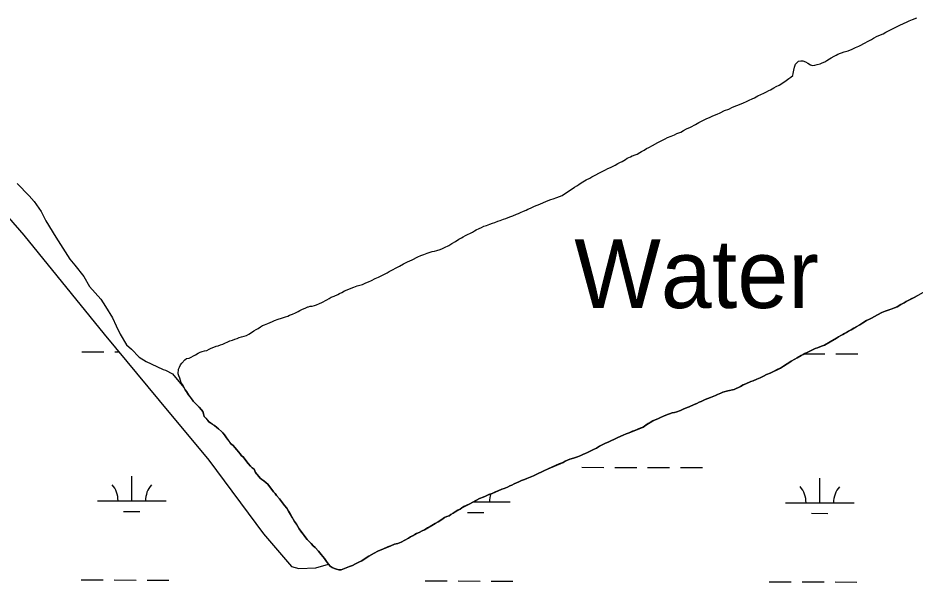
# Model space of a CAD drawing. Extents: x 3161665 to 3199565, y 885729 to 911164.
# Drawn here: x 3189467 to 3190776, y 904011 to 904833 of the extents above; entities that cross this region are included whole.
import ezdxf

# ---------------------------------------------------------------- set-up
doc = ezdxf.new("R2010")
doc.units = 0
for name, color, linetype in [('V-RIVR-IDEN', 7, 'Continuous'), ('V-SITE-VEGE', 7, 'Continuous'), ('V-TOPO-SHOR', 7, 'Continuous'), ('V-WETL-SWMP', 7, 'Continuous')]:
    doc.layers.add(name, color=color, linetype=linetype)

msp = doc.modelspace()

# ---------------------------------------------------------------- linework, layer by layer
at = {"layer": 'V-SITE-VEGE'}
for points in [[(3189465.9, 904591.6), (3189483.4, 904573.9), (3189490.6, 904565.6), (3189500.8, 904551), (3189507.9, 904537.5), (3189522.2, 904513.5), (3189542.7, 904481.3), (3189549.9, 904472.9), (3189563.2, 904456.3), (3189571.4, 904441.7), (3189587.8, 904422.9), (3189594.9, 904412.5), (3189605.2, 904395.9), (3189610.2, 904384.4), (3189616.3, 904372), (3189625.5, 904356.4), (3189632.7, 904350.1), (3189644, 904338.6), (3189654.3, 904332.3), (3189669.8, 904325), (3189679.1, 904320.7), (3189682.2, 904319.7), (3189692.5, 904314.4), (3189709.2, 904294.5)], [(3190712.4, 904395.6), (3190721.2, 904400.3), (3190727.5, 904403.6), (3190732.1, 904405.6), (3190736.9, 904407.1), (3190745.7, 904410.3), (3190749.6, 904412), (3190755.4, 904415.3), (3190759.9, 904417.6), (3190763, 904419.7), (3190766.6, 904421.8), (3190774.8, 904425.6), (3190790.9, 904434.8)], [(3190105.1, 904113.2), (3190112.1, 904117), (3190114.8, 904119.1), (3190126.3, 904124.7), (3190130.9, 904127.1), (3190140.6, 904132.4), (3190149.3, 904135.9), (3190154.2, 904138.2), (3190158.7, 904140), (3190173, 904145.9), (3190176.3, 904147), (3190181.1, 904149.1), (3190184.5, 904150.9), (3190187.5, 904152), (3190190.8, 904153.8), (3190194.5, 904155.3), (3190201.8, 904158.5), (3190206, 904160), (3190209.6, 904161.7), (3190214.2, 904163.5), (3190219, 904165.5), (3190223, 904167.6), (3190234.2, 904172.6), (3190240.5, 904175.8), (3190262.3, 904185.2), (3190265.4, 904187), (3190272.3, 904189.6), (3190283.5, 904193.4), (3190288.1, 904195.2), (3190306.6, 904203.7), (3190311.1, 904206.1), (3190315.7, 904208.7), (3190319.3, 904210.5), (3190323.2, 904212.6), (3190329, 904215.2), (3190333.2, 904217), (3190336.6, 904218.7), (3190342.3, 904221.4), (3190350.2, 904224.6), (3190354.2, 904226.7), (3190359, 904228.4), (3190379, 904236.6), (3190383.2, 904239.6), (3190389.3, 904243.5), (3190396.6, 904247.3), (3190400.8, 904248.8), (3190404.5, 904250.5), (3190408.7, 904252.3), (3190412.3, 904254), (3190421.7, 904257.6), (3190428.4, 904258.7), (3190433.5, 904260.7), (3190437.8, 904262.5), (3190443.5, 904265.1), (3190446.5, 904266.3), (3190453.8, 904269.5), (3190457.4, 904271), (3190460.8, 904272.8), (3190463.8, 904274), (3190469.9, 904276.6), (3190477.4, 904279.5), (3190484.7, 904282.8), (3190487.7, 904283.9), (3190492.6, 904286), (3190495.6, 904287.5), (3190502.9, 904289.5), (3190511.9, 904291.5), (3190514.7, 904293), (3190518.3, 904294.4), (3190525.3, 904298), (3190536.5, 904303), (3190545.3, 904306.5), (3190555, 904310.9), (3190559.2, 904313.2), (3190564.4, 904315.3), (3190579.5, 904322.7), (3190584.1, 904325.3), (3190595.3, 904332.7), (3190600.5, 904335.7), (3190603.8, 904337.5), (3190609.9, 904341), (3190615.3, 904344), (3190619.6, 904346), (3190622.3, 904347.5), (3190630.2, 904351), (3190633.8, 904352.2), (3190639.6, 904354.5), (3190643.8, 904356), (3190664.1, 904368.1), (3190667.5, 904369.9), (3190670.5, 904371.4), (3190672.9, 904373.1), (3190676, 904374.6), (3190679, 904376.4), (3190682.9, 904378.4), (3190689.9, 904382.9), (3190695.4, 904385.8), (3190699.9, 904388.5), (3190705.1, 904391.8), (3190709.3, 904394.1), (3190712.4, 904395.6)], [(3189709.2, 904294.5), (3189711.1, 904290.7), (3189713.1, 904288.3), (3189716.1, 904283.7), (3189722.9, 904274.6), (3189725.3, 904271.9), (3189728.6, 904268.5), (3189731.3, 904265.5), (3189735.1, 904261.8), (3189736.9, 904259.1), (3189738.9, 904251.8), (3189741.3, 904249.4), (3189745.5, 904244.5), (3189748.2, 904243), (3189753.9, 904238.7), (3189759.8, 904234.1), (3189764, 904230.4), (3189766.1, 904228), (3189768.2, 904225.3), (3189770.6, 904222.5), (3189777.4, 904212.8), (3189781.3, 904209.7), (3189783.3, 904206.7), (3189786.6, 904203.4), (3189788.7, 904200.3), (3189791.1, 904197.6), (3189793.1, 904194.8), (3189795.5, 904193), (3189800.9, 904185.7), (3189803, 904183.3), (3189806.5, 904179.6), (3189808.6, 904177.2), (3189811.6, 904175.3), (3189813.7, 904170.5), (3189815.7, 904167.8), (3189818.7, 904164.7), (3189820.5, 904162.3), (3189822.9, 904160.1), (3189825.6, 904158.3), (3189829.2, 904155.5), (3189831.6, 904153.4), (3189839.9, 904142.2), (3189842.2, 904139.7), (3189844.3, 904137), (3189848.5, 904131.8), (3189856.2, 904122.4), (3189859.2, 904118.4), (3189861.8, 904113.9), (3189864.8, 904109.3), (3189870.7, 904099), (3189873.4, 904095.1), (3189875.2, 904091.7), (3189877.5, 904088.1), (3189885.5, 904077.1), (3189889.1, 904072.9), (3189892.1, 904069.8), (3189894.8, 904066.8), (3189897.7, 904063.7), (3189900.7, 904061), (3189905.5, 904055.8), (3189909.3, 904050.6), (3189914.4, 904044.8), (3189917.1, 904040.6), (3189920, 904036.6), (3189922.7, 904033.9), (3189925.4, 904032.1), (3189928.7, 904030.5), (3189932, 904029.3), (3189935, 904028.6), (3189938.6, 904028.6), (3189943.5, 904030.3), (3189951, 904033.3), (3189955, 904035), (3189959.5, 904037.4), (3189965.3, 904040), (3189968.6, 904041.8), (3189975, 904046), (3189979.2, 904048.3), (3189986.8, 904052.8), (3189992.3, 904055.7), (3190000.5, 904059.2), (3190011.1, 904063.6), (3190016.5, 904065.7), (3190021.4, 904066.8), (3190026.2, 904068.9), (3190031.7, 904071.8), (3190037.1, 904074.5), (3190039.9, 904076.6), (3190042.9, 904078), (3190048.7, 904081.3), (3190056.8, 904085.4), (3190060.2, 904086.9), (3190075.6, 904096), (3190080.2, 904098.4), (3190085.4, 904101.7), (3190089.6, 904104.6), (3190092.9, 904106.1), (3190096, 904107.3), (3190098.4, 904109), (3190102, 904111.1), (3190105.1, 904113.2)]]:
    msp.add_lwpolyline(points, dxfattribs=at)
at = {"layer": 'V-TOPO-SHOR'}
for points in [[(3190689.2, 904789.8), (3190694, 904792.2), (3190696.7, 904793.6), (3190701.3, 904796), (3190708.3, 904799.5), (3190712.2, 904801.6), (3190715.2, 904803.7), (3190720.7, 904806.3), (3190729.2, 904809.8), (3190733.1, 904812.2), (3190740.1, 904815.7), (3190745.9, 904818.7), (3190753.7, 904822.8), (3190759.2, 904824.9), (3190764.3, 904827.5), (3190767.1, 904829), (3190772.2, 904830.8), (3190778.3, 904833.1)], [(3190269.9, 904580), (3190279.3, 904586.5), (3190282.3, 904588.3), (3190285.4, 904590.4), (3190289, 904592.7), (3190296.3, 904597.2), (3190301.5, 904599.5), (3190304.5, 904601.3), (3190310.3, 904604.3), (3190314.5, 904606.6), (3190319.4, 904609), (3190324.2, 904611.6), (3190327.8, 904613.7), (3190331.8, 904615.2), (3190334.5, 904616.6), (3190338.5, 904618.7), (3190342.4, 904620.8), (3190345.1, 904622.2), (3190348.5, 904624), (3190353.6, 904626.7), (3190356, 904628.5), (3190360.6, 904630.8), (3190363, 904632), (3190363.9, 904632.3), (3190367.6, 904633.4), (3190370.6, 904634.6), (3190374.5, 904636.7), (3190377, 904638.5), (3190380.9, 904640.5), (3190384.2, 904642.6), (3190387.3, 904644.1), (3190392.7, 904647.3), (3190400.6, 904651.5), (3190405.5, 904653.8), (3190411.2, 904657.1), (3190414.9, 904658.8), (3190420.3, 904660.6), (3190424.9, 904662.6), (3190428.5, 904664.4), (3190434, 904666.7), (3190438.2, 904668.8), (3190442.7, 904671.2), (3190448.2, 904674.1), (3190455.5, 904678), (3190460.6, 904680.6), (3190466.4, 904683.6), (3190471.2, 904685.9), (3190477, 904688.6), (3190480.9, 904690.3), (3190487, 904693), (3190491.8, 904695), (3190497.9, 904698), (3190504, 904700.3), (3190509.7, 904702.9), (3190516.1, 904705.6), (3190519.7, 904707.1), (3190525.5, 904709.4), (3190530, 904711.5), (3190533.7, 904713.2), (3190538.5, 904715), (3190541.5, 904716.7), (3190546.7, 904719.4), (3190555.2, 904723.2), (3190559.1, 904725.6), (3190562.4, 904727.1), (3190565.2, 904728.5), (3190570, 904731.2), (3190573.4, 904733), (3190577.6, 904735.3), (3190582.8, 904738.6), (3190587.9, 904742.1), (3190591.6, 904744.8), (3190594.6, 904746.9), (3190597.4, 904749), (3190598, 904752), (3190599, 904757.1), (3190599.9, 904761.3), (3190601.5, 904765.5), (3190603.3, 904767.9), (3190605.7, 904770.3), (3190609.1, 904770.5), (3190612.4, 904770.5), (3190616, 904768.9), (3190619.3, 904767.1), (3190623.5, 904764.9), (3190626.5, 904764), (3190629.8, 904764.3), (3190633.1, 904765.1), (3190637.3, 904766.3), (3190640.4, 904767.5), (3190644.3, 904769.2), (3190647.3, 904771), (3190651, 904773.4), (3190653.7, 904775.1), (3190657.7, 904777.2), (3190660.7, 904778.7), (3190663.4, 904780.2), (3190672.5, 904783.7), (3190678.3, 904785.4), (3190684.3, 904787.8), (3190689.2, 904789.8)], [(3189846.7, 904393.8), (3189851.5, 904395.2), (3189857.6, 904397.3), (3189860.6, 904398.1), (3189863.3, 904399.6), (3189867.6, 904401.1), (3189872.1, 904403.1), (3189875.7, 904404.9), (3189878.5, 904406.4), (3189882.4, 904408.7), (3189886, 904409.9), (3189890, 904411.7), (3189891.2, 904411.9), (3189893.3, 904412.8), (3189896.3, 904413.1), (3189899.6, 904414), (3189902.7, 904414.8), (3189906.9, 904416.9), (3189910.5, 904418), (3189917.8, 904421.9), (3189921.2, 904424), (3189923.9, 904426), (3189928.4, 904427.5), (3189933.6, 904429.8), (3189936.3, 904431.6), (3189939.4, 904432.8), (3189943.6, 904435.2), (3189947.2, 904436.6), (3189953, 904439), (3189956.9, 904440.7), (3189962.1, 904442.5), (3189969.6, 904444.5), (3189974.8, 904446.8), (3189978.7, 904448.6), (3189983, 904450.1), (3189988.4, 904453), (3189993, 904455.4), (3190001.1, 904459.2), (3190005.7, 904461.6), (3190008.7, 904463.3), (3190014.5, 904466.3), (3190017.8, 904468.1), (3190020.9, 904469.8), (3190023.6, 904471.3), (3190029.7, 904474.6), (3190035.4, 904477.5), (3190038.7, 904479), (3190042.4, 904480.4), (3190050.6, 904484.9), (3190055.1, 904486.6), (3190059.4, 904488.4), (3190063.9, 904490.1), (3190071.5, 904492.5), (3190074.8, 904493.3), (3190078.1, 904494.2), (3190082.9, 904495.6), (3190086.6, 904496.8), (3190089.3, 904498.3), (3190095.7, 904501.2), (3190100.2, 904504.2), (3190105.4, 904507.4), (3190110.2, 904510.4), (3190114.2, 904512.5), (3190116.6, 904514.2), (3190119.9, 904515.7), (3190123, 904517.5), (3190127.5, 904519.5), (3190130.3, 904521), (3190133, 904522.5), (3190135.4, 904524.3), (3190140, 904526), (3190143.3, 904527.5), (3190146.9, 904529.6), (3190150.6, 904530.4), (3190155.7, 904532.5), (3190159.6, 904533.9), (3190163, 904535.1), (3190167.2, 904536.6), (3190170.8, 904537.7), (3190175.7, 904539.5), (3190178.7, 904540.7), (3190184.8, 904543), (3190189, 904544.8), (3190194.2, 904546.8), (3190197.5, 904548), (3190200.5, 904549.5), (3190204.5, 904551.2), (3190208.4, 904553), (3190211.1, 904554.5), (3190214.8, 904555.9), (3190220.5, 904558.6), (3190224.4, 904560), (3190228.7, 904561.8), (3190233.8, 904563.8), (3190240.8, 904567.1), (3190244.7, 904568.2), (3190248.1, 904569.4), (3190253.2, 904571.5), (3190261.1, 904574.4), (3190264.7, 904576.8), (3190269.9, 904580)], [(3190779.1, 904428), (3190774.8, 904425.6), (3190770.3, 904423.6), (3190766.6, 904421.8), (3190763, 904419.7), (3190759.9, 904417.6), (3190755.4, 904415.3), (3190749.6, 904412), (3190745.7, 904410.3), (3190740.9, 904408.5), (3190736.9, 904407.1), (3190732.1, 904405.6), (3190727.5, 904403.6), (3190721.2, 904400.3), (3190712.4, 904395.6), (3190709.3, 904394.1), (3190705.1, 904391.8), (3190699.9, 904388.5), (3190695.4, 904385.8), (3190689.9, 904382.9), (3190686.6, 904380.8), (3190682.9, 904378.4), (3190679, 904376.4), (3190676, 904374.6), (3190672.9, 904373.1), (3190670.5, 904371.4), (3190667.5, 904369.9), (3190664.1, 904368.1), (3190661.1, 904366.3), (3190652.3, 904361), (3190643.8, 904356), (3190639.6, 904354.5), (3190633.8, 904352.2), (3190630.2, 904351), (3190622.3, 904347.5), (3190619.6, 904346), (3190615.3, 904344), (3190612.6, 904342.5), (3190609.9, 904341), (3190603.8, 904337.5), (3190600.5, 904335.7), (3190595.3, 904332.7), (3190591.7, 904330.4), (3190587.1, 904327.4), (3190584.1, 904325.3), (3190579.5, 904322.7), (3190575.9, 904320.9), (3190568.6, 904317.4), (3190564.4, 904315.3), (3190559.2, 904313.2), (3190555, 904310.9), (3190549.8, 904308.5), (3190545.3, 904306.5), (3190539.5, 904304.1), (3190536.5, 904303), (3190529.2, 904299.7), (3190525.3, 904298), (3190521.3, 904295.9), (3190518.3, 904294.4), (3190514.7, 904293), (3190511.9, 904291.5)], [(3189831.6, 904153.4), (3189829.2, 904155.5), (3189825.6, 904158.3), (3189822.9, 904160.1), (3189820.5, 904162.3), (3189818.7, 904164.7), (3189816.6, 904166.8), (3189815.7, 904167.8), (3189813.7, 904170.5), (3189811.6, 904175.3), (3189808.6, 904177.2), (3189806.5, 904179.6), (3189803, 904183.3), (3189800.9, 904185.7), (3189797.9, 904189.7), (3189795.5, 904193), (3189793.1, 904194.8), (3189791.1, 904197.6), (3189788.7, 904200.3), (3189786.6, 904203.4), (3189783.3, 904206.7), (3189781.3, 904209.7), (3189777.4, 904212.8), (3189775, 904216.1), (3189772.9, 904219.2), (3189770.6, 904222.5), (3189768.2, 904225.3), (3189766.1, 904228), (3189764, 904230.4), (3189759.8, 904234.1), (3189757.4, 904235.9), (3189753.9, 904238.7), (3189750.6, 904241.1), (3189748.2, 904243), (3189745.5, 904244.5), (3189743.4, 904247), (3189741.3, 904249.4), (3189738.9, 904251.8), (3189737.8, 904256.1), (3189736.9, 904259.1), (3189735.1, 904261.8), (3189731.3, 904265.5), (3189728.6, 904268.5), (3189725.3, 904271.9), (3189722.9, 904274.6), (3189721.1, 904277), (3189718.8, 904280.1), (3189716.1, 904283.7), (3189713.1, 904288.3), (3189711.1, 904290.7), (3189709.6, 904293.8), (3189707.5, 904298), (3189705.4, 904301.3), (3189704, 904304.4), (3189703.1, 904308), (3189701.9, 904311.3), (3189700.8, 904314.4), (3189701.2, 904321), (3189702.7, 904324), (3189704.2, 904327.3), (3189706.1, 904329.7), (3189710.7, 904334.7), (3189713.1, 904336.5), (3189717, 904337.1), (3189719.7, 904338.6), (3189723.1, 904340.6), (3189726.1, 904342.1), (3189730.1, 904344.2), (3189732.8, 904345.6), (3189735.8, 904346.8), (3189739.4, 904348), (3189742.5, 904348.2), (3189746.1, 904350), (3189749.1, 904351.5), (3189753.1, 904353.2), (3189756.1, 904354.7), (3189759.4, 904355.3), (3189762.7, 904356.4), (3189765.8, 904357.6), (3189768.8, 904358.8), (3189773.3, 904360.8), (3189776.4, 904362.3), (3189780.3, 904363.5), (3189783.3, 904364.6), (3189787, 904365.8), (3189790, 904367.3), (3189793.3, 904368.2), (3189797.3, 904369.3), (3189800.3, 904369.9), (3189803.9, 904371.9), (3189807.9, 904374.6), (3189811.2, 904377), (3189814.5, 904378.8), (3189817.6, 904380.5), (3189820.9, 904382.6), (3189824, 904384.7), (3189827, 904385.9), (3189831.8, 904387.6), (3189838.5, 904390.5), (3189841.2, 904392), (3189846.7, 904393.8)], [(3190511.9, 904291.5), (3190502.9, 904289.5), (3190495.6, 904287.5), (3190492.6, 904286), (3190487.7, 904283.9), (3190484.7, 904282.8), (3190477.4, 904279.5), (3190473.5, 904278.1), (3190469.9, 904276.6), (3190463.8, 904274), (3190460.8, 904272.8), (3190457.4, 904271), (3190453.8, 904269.5), (3190446.5, 904266.3), (3190443.5, 904265.1), (3190437.8, 904262.5), (3190433.5, 904260.7), (3190428.4, 904258.7), (3190425, 904258.1), (3190421.7, 904257.6), (3190412.3, 904254), (3190408.7, 904252.3), (3190404.5, 904250.5), (3190400.8, 904248.8), (3190396.6, 904247.3), (3190393.3, 904245.5), (3190389.3, 904243.5), (3190386.6, 904241.7), (3190383.2, 904239.6), (3190379, 904236.6), (3190374.7, 904234.9), (3190371.7, 904233.7), (3190366.9, 904231.7), (3190363.8, 904230.5), (3190359, 904228.4), (3190354.2, 904226.7), (3190350.2, 904224.6), (3190342.3, 904221.4), (3190336.6, 904218.7), (3190333.2, 904217), (3190329, 904215.2), (3190323.2, 904212.6), (3190319.3, 904210.5), (3190315.7, 904208.7), (3190311.1, 904206.1), (3190306.6, 904203.7), (3190300.8, 904201.1), (3190296.9, 904199.3), (3190292, 904197), (3190288.1, 904195.2), (3190283.5, 904193.4), (3190277.5, 904191.4), (3190272.3, 904189.6), (3190265.4, 904187), (3190262.3, 904185.2), (3190256.9, 904182.9), (3190246, 904178.2), (3190240.5, 904175.8), (3190234.2, 904172.6), (3190223, 904167.6), (3190219, 904165.5), (3190214.2, 904163.5), (3190209.6, 904161.7), (3190206, 904160), (3190201.8, 904158.5), (3190197.8, 904156.7), (3190194.5, 904155.3), (3190190.8, 904153.8), (3190187.5, 904152), (3190184.5, 904150.9), (3190181.1, 904149.1), (3190176.3, 904147), (3190173, 904145.9), (3190168.7, 904144.1), (3190163, 904141.8), (3190158.7, 904140), (3190154.2, 904138.2), (3190149.3, 904135.9), (3190145.7, 904134.4), (3190140.6, 904132.4), (3190135.1, 904129.4), (3190130.9, 904127.1), (3190126.3, 904124.7), (3190120.9, 904122.1), (3190117.8, 904120.6), (3190114.8, 904119.1), (3190112.1, 904117), (3190108.7, 904115.3), (3190105.1, 904113.2), (3190102, 904111.1), (3190098.4, 904109), (3190096, 904107.3), (3190092.9, 904106.1), (3190089.6, 904104.6), (3190085.4, 904101.7), (3190080.2, 904098.4), (3190075.6, 904096), (3190068.7, 904091.9), (3190064.7, 904089.5), (3190060.2, 904086.9), (3190056.8, 904085.4)], [(3190056.8, 904085.4), (3190052.3, 904083.1), (3190048.7, 904081.3), (3190045.9, 904079.8), (3190042.9, 904078), (3190039.9, 904076.6), (3190037.1, 904074.5), (3190031.7, 904071.8), (3190026.2, 904068.9), (3190021.4, 904066.8), (3190016.5, 904065.7), (3190011.1, 904063.6), (3190006.8, 904061.9), (3190000.5, 904059.2), (3189995.6, 904057.2), (3189992.3, 904055.7), (3189986.8, 904052.8), (3189979.2, 904048.3), (3189975, 904046), (3189968.6, 904041.8), (3189965.3, 904040), (3189959.5, 904037.4), (3189955, 904035), (3189951, 904033.3), (3189943.5, 904030.3), (3189938.6, 904028.6), (3189935, 904028.6), (3189932, 904029.3), (3189928.7, 904030.5), (3189925.4, 904032.1), (3189922.7, 904033.9), (3189920, 904036.6), (3189917.1, 904040.6), (3189914.4, 904044.8), (3189911.7, 904047.9), (3189909.3, 904050.6), (3189905.5, 904055.8), (3189900.7, 904061), (3189897.7, 904063.7), (3189894.8, 904066.8), (3189892.1, 904069.8), (3189889.1, 904072.9), (3189885.5, 904077.1), (3189883.5, 904079.9), (3189880.8, 904083.5), (3189877.5, 904088.1), (3189875.2, 904091.7), (3189873.4, 904095.1), (3189870.7, 904099), (3189867.8, 904104.2), (3189864.8, 904109.3), (3189861.8, 904113.9), (3189859.2, 904118.4), (3189856.2, 904122.4), (3189853.5, 904125.7), (3189848.5, 904131.8), (3189844.3, 904137), (3189842.2, 904139.7), (3189839.9, 904142.2), (3189831.6, 904153.4)]]:
    msp.add_lwpolyline(points, dxfattribs=at)
at = {"layer": 'V-WETL-SWMP'}
for p, q in [((3189560.4, 904346.5), (3189592.4, 904346.4)), ((3189608.4, 904346.3), (3189614.5, 904346.3)), ((3190614.6, 904343.6), (3190644.2, 904343.5)), ((3190660.2, 904343.4), (3190692.2, 904343.4)), ((3190289.8, 904178), (3190321.8, 904177.9)), ((3190337.8, 904177.8), (3190369.8, 904177.7)), ((3190385.8, 904177.7), (3190417.8, 904177.6)), ((3190433.8, 904177.6), (3190465.8, 904177.5)), ((3189633.2, 904129), (3189633.3, 904165)), ((3190637, 904126.3), (3190637.1, 904162.3)), ((3189583.2, 904129.2), (3189683.2, 904128.9)), ((3190131.9, 904127.7), (3190185.1, 904127.5)), ((3190135.1, 904127.6), (3190135.1, 904129.4)), ((3190587, 904126.4), (3190687, 904126.1)), ((3189621.1, 904113.6), (3189645.1, 904113.6)), ((3190123, 904112.2), (3190147, 904112.2)), ((3190624.9, 904110.9), (3190648.9, 904110.8)), ((3189559.4, 904013.8), (3189591.4, 904013.7)), ((3189607.4, 904013.7), (3189639.4, 904013.6)), ((3189655.4, 904013.5), (3189687.4, 904013.5)), ((3190061.3, 904012.4), (3190093.3, 904012.3)), ((3190109.3, 904012.3), (3190141.3, 904012.2)), ((3190157.3, 904012.2), (3190189.3, 904012.1)), ((3190563.2, 904011), (3190595.2, 904010.9)), ((3190611.2, 904010.9), (3190643.2, 904010.8)), ((3190659.2, 904010.8), (3190691.2, 904010.7))]:
    msp.add_line(p, q, dxfattribs=at)
for points in [[(3189369.6, 904637.9), (3189475.7, 904516.2), (3189593.1, 904372.2), (3189672.9, 904275.6), (3189745.5, 904188.2), (3189825.5, 904080.8), (3189866.2, 904033.3), (3189877.1, 904030.3), (3189901.6, 904031.6), (3189920, 904036.6), (3189922.7, 904033.9), (3189925.4, 904032.1), (3189928.7, 904030.5), (3189932, 904029.3), (3189935, 904028.6), (3189938.6, 904028.6), (3189943.5, 904030.3), (3189951, 904033.3), (3189955, 904035), (3189959.5, 904037.4), (3189965.3, 904040), (3189968.6, 904041.8), (3189975, 904046), (3189979.2, 904048.3), (3189986.8, 904052.8), (3189992.3, 904055.7), (3189995.6, 904057.2), (3190000.5, 904059.2), (3190006.8, 904061.9), (3190011.1, 904063.6), (3190016.5, 904065.7), (3190021.4, 904066.8), (3190026.2, 904068.9), (3190031.7, 904071.8), (3190037.1, 904074.5), (3190039.9, 904076.6), (3190042.9, 904078), (3190045.9, 904079.8), (3190048.7, 904081.3), (3190052.3, 904083.1), (3190056.8, 904085.4), (3190060.2, 904086.9), (3190064.7, 904089.5), (3190068.7, 904091.9), (3190075.6, 904096), (3190080.2, 904098.4), (3190085.4, 904101.7), (3190089.6, 904104.6), (3190092.9, 904106.1), (3190096, 904107.3), (3190098.4, 904109), (3190102, 904111.1), (3190105.1, 904113.2), (3190108.7, 904115.3), (3190112.1, 904117), (3190114.8, 904119.1), (3190117.8, 904120.6), (3190120.9, 904122.1), (3190126.3, 904124.7), (3190130.9, 904127.1), (3190135.1, 904129.4), (3190140.6, 904132.4), (3190145.7, 904134.4), (3190149.3, 904135.9), (3190154.2, 904138.2), (3190158.7, 904140), (3190163, 904141.8), (3190168.7, 904144.1), (3190173, 904145.9), (3190176.3, 904147), (3190181.1, 904149.1), (3190184.5, 904150.9)], [(3190652.3, 904361), (3190661.1, 904366.3), (3190664.1, 904368.1), (3190667.5, 904369.9), (3190670.5, 904371.4), (3190672.9, 904373.1), (3190676, 904374.6), (3190679, 904376.4), (3190682.9, 904378.4), (3190686.6, 904380.8), (3190689.9, 904382.9), (3190695.4, 904385.8), (3190699.9, 904388.5), (3190705.1, 904391.8), (3190709.3, 904394.1), (3190712.4, 904395.6), (3190721.2, 904400.3), (3190727.5, 904403.6), (3190732.1, 904405.6), (3190736.9, 904407.1), (3190740.8, 904408.5), (3190745.7, 904410.3), (3190749.6, 904412), (3190755.4, 904415.3), (3190759.9, 904417.6), (3190763, 904419.7), (3190766.6, 904421.8), (3190770.3, 904423.6), (3190774.8, 904425.6), (3190779.1, 904428)], [(3190184.5, 904150.9), (3190187.5, 904152), (3190190.8, 904153.8), (3190194.5, 904155.3), (3190197.8, 904156.7), (3190201.8, 904158.5), (3190206, 904160), (3190209.6, 904161.7), (3190214.2, 904163.5), (3190219, 904165.5), (3190223, 904167.6), (3190234.2, 904172.6), (3190240.5, 904175.8), (3190246, 904178.2), (3190256.9, 904182.9), (3190262.3, 904185.2), (3190265.4, 904187), (3190272.3, 904189.6), (3190277.5, 904191.4), (3190283.5, 904193.4), (3190288.1, 904195.2), (3190292, 904197), (3190296.9, 904199.3), (3190300.8, 904201.1), (3190306.6, 904203.7), (3190311.1, 904206.1), (3190315.7, 904208.7), (3190319.3, 904210.5), (3190323.2, 904212.6), (3190329, 904215.2), (3190333.2, 904217), (3190336.6, 904218.7), (3190342.3, 904221.4), (3190350.2, 904224.6), (3190354.2, 904226.7), (3190359, 904228.4), (3190363.8, 904230.5), (3190366.9, 904231.7), (3190371.7, 904233.7), (3190374.7, 904234.9), (3190379, 904236.6), (3190383.2, 904239.6), (3190386.6, 904241.7), (3190389.3, 904243.5), (3190393.3, 904245.5), (3190396.6, 904247.3), (3190400.8, 904248.8), (3190404.5, 904250.5), (3190408.7, 904252.3), (3190412.3, 904254), (3190421.7, 904257.6), (3190425, 904258.1), (3190428.4, 904258.7), (3190433.5, 904260.7), (3190437.8, 904262.5), (3190443.5, 904265.1), (3190446.5, 904266.3), (3190453.8, 904269.5), (3190457.4, 904271), (3190460.8, 904272.8), (3190463.8, 904274), (3190469.9, 904276.6), (3190473.5, 904278.1), (3190477.4, 904279.5), (3190484.7, 904282.8), (3190487.7, 904283.9), (3190492.6, 904286), (3190495.6, 904287.5), (3190502.9, 904289.5), (3190511.9, 904291.5), (3190514.7, 904293), (3190518.3, 904294.4), (3190521.3, 904295.9), (3190525.3, 904298), (3190529.2, 904299.7), (3190536.5, 904303), (3190539.5, 904304.1), (3190545.3, 904306.5), (3190549.8, 904308.5), (3190555, 904310.9), (3190559.2, 904313.2), (3190564.4, 904315.3), (3190568.6, 904317.4), (3190575.9, 904320.9), (3190579.5, 904322.7), (3190584.1, 904325.3), (3190587.1, 904327.4), (3190591.7, 904330.4), (3190595.3, 904332.7), (3190600.5, 904335.7), (3190603.8, 904337.5), (3190609.9, 904341), (3190612.6, 904342.5), (3190615.3, 904344), (3190619.6, 904346), (3190622.3, 904347.5), (3190630.2, 904351), (3190633.8, 904352.2), (3190639.6, 904354.5), (3190643.8, 904356), (3190652.3, 904361)]]:
    msp.add_lwpolyline(points, dxfattribs=at)
for centre, start, end in [((3189577.9, 904129.7), 359.0698, 40.6135), ((3189688.4, 904129.4), 139.0698, 180.6135), ((3190190.3, 904128), 161.226, 180.6135), ((3190581.7, 904126.9), 359.0698, 40.6135), ((3190692.2, 904126.6), 139.0698, 180.6135)]:
    msp.add_arc(centre, 35.2, start, end, dxfattribs=at)

# ---------------------------------------------------------------- texts
at = {"layer": 'V-RIVR-IDEN'}
msp.add_text('Water', height=100, dxfattribs=at).set_placement((3190278.8, 904410.2))

doc.saveas('drawing.dxf')
